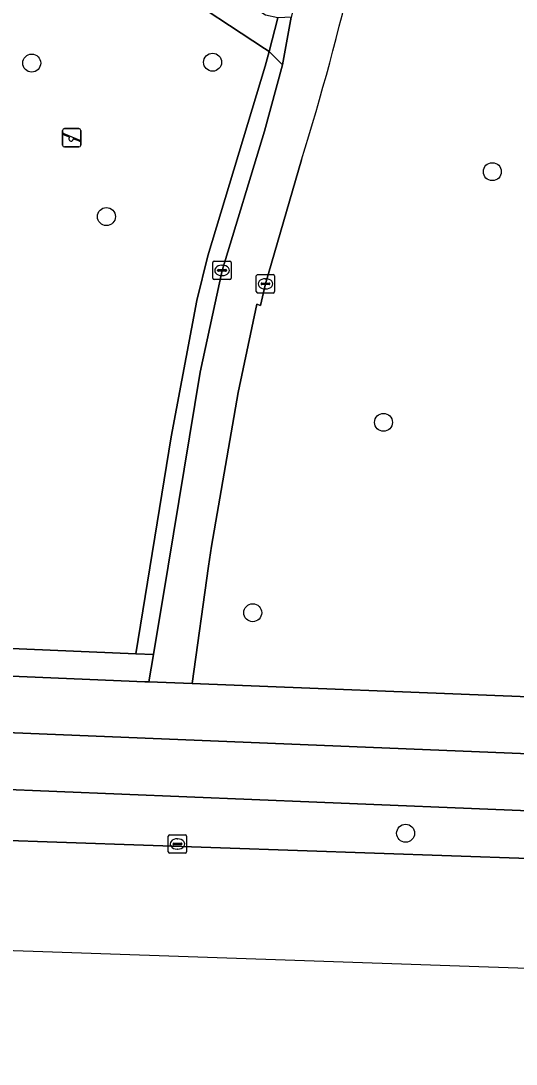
# Model space of a CAD drawing. Extents: x 160732 to 162107, y 387428 to 388479.
# Drawn here: x 160972.3 to 160999.3, y 387472.9 to 387529.7 of the extents above; entities that cross this region are included whole.
import ezdxf

# ---------------------------------------------------------------- set-up
doc = ezdxf.new("R2010")
doc.units = 0
for name, color, linetype in [('IMGEO_Berm_groen', 7, 'Continuous'), ('IMGEO_Boom', 7, 'Continuous'), ('IMGEO_Fietspad_open', 7, 'Continuous'), ('IMGEO_Groenvoorziening', 7, 'Continuous'), ('IMGEO_Hek', 7, 'Continuous'), ('IMGEO_Kolk', 7, 'Continuous'), ('IMGEO_Rijbaan_lokaal_gesloten', 7, 'Continuous'), ('IMGEO_Speelvoorziening', 7, 'Continuous'), ('IMGEO_Voetpad_gesloten', 7, 'Continuous'), ('IMGEO_Voetpad_open', 7, 'Continuous')]:
    doc.layers.add(name, color=color, linetype=linetype)

msp = doc.modelspace()

# ---------------------------------------------------------------- linework, layer by layer
at = {"layer": 'IMGEO_Berm_groen'}
for points in [[(160959.916, 387496.024), (160946.169, 387496.849), (160936.309, 387498.011), (160889.009, 387505.413), (160806.924, 387518.259), (160800.367, 387617.785), (160799.877, 387625.216), (160797.423, 387625.06), (160796.815, 387625.004), (160797.074, 387620.896), (160803.773, 387517.234), (160913.899, 387500), (160936.105, 387496.525), (160946.036, 387495.354), (160959.839, 387494.526), (160979.097, 387493.706), (160979.317, 387493.697), (160979.564, 387495.188), (160978.599, 387495.229)], [(161000, 387486.685), (160988.475, 387487.152), (160970.746, 387487.874), (160970.623, 387485.111), (161000, 387484.094), (161032.79, 387482.739), (161032.863, 387485.379)]]:
    msp.add_lwpolyline(points, close=True, dxfattribs=at)
at = {"layer": 'IMGEO_Boom'}
for centre in [(160972.932, 387527.386), (160982.786, 387527.434), (160998.028, 387521.475), (160977.003, 387519.032), (160992.099, 387507.83), (160984.973, 387497.468), (160993.305, 387485.463)]:
    msp.add_circle(centre, 0.489, dxfattribs=at)
at = {"layer": 'IMGEO_Fietspad_open'}
for points in [[(161134.151, 387484.191), (161079.41, 387486.41), (161032.946, 387488.45), (161000, 387489.783), (160964.882, 387491.216), (160955.896, 387491.483), (160945.905, 387492.112), (160935.793, 387493.329), (160911.562, 387497.191), (160901.233, 387498.754), (160891.554, 387500.319), (160862.38, 387504.81), (160820.517, 387511.401), (160801.558, 387514.26)], [(160798.352, 387511.312), (160803.597, 387510.687), (160818.903, 387508.372), (160856.279, 387502.542), (160869.321, 387500.586), (160886.183, 387497.972), (160900.412, 387495.865), (160904.738, 387495.178), (160920.142, 387492.807), (160935.786, 387490.359), (160945.779, 387489.15), (160955.792, 387488.482), (160967.502, 387488.005), (160970.746, 387487.874), (160988.475, 387487.152), (161000, 387486.685), (161032.863, 387485.379), (161078.213, 387483.477), (161134.039, 387481.162), (161134.151, 387484.191)]]:
    msp.add_lwpolyline(points, dxfattribs=at)
at = {"layer": 'IMGEO_Groenvoorziening'}
for points in [[(160987.635, 387522.114), (160985.667, 387515.37), (160985.402, 387514.183), (160985.204, 387514.266), (160984.183, 387509.448), (160982.727, 387501.098), (160982.573, 387500), (160981.676, 387493.606), (161000, 387492.895), (161004.213, 387492.732), (161003.78, 387495.769), (161005.092, 387500), (161005.966, 387502.531), (161006.416, 387510.726), (161033.488, 387509.603), (161035.238, 387541.62)], [(160936.309, 387498.011), (160946.169, 387496.849), (160959.916, 387496.024), (160978.599, 387495.229), (160980.522, 387507.041), (160981.923, 387514.457), (160982.536, 387516.901), (160985.659, 387527.214), (160985.866, 387528.012), (160985.622, 387528.181), (160970.505, 387538.108)]]:
    msp.add_lwpolyline(points, dxfattribs=at)
msp.add_lwpolyline([(160979.564, 387495.188), (160980.363, 387500), (160982.116, 387510.563), (160983.305, 387516.1), (160985.624, 387523.682), (160986.605, 387527.289), (160985.866, 387528.012), (160985.659, 387527.214), (160982.536, 387516.901), (160981.923, 387514.457), (160980.522, 387507.041), (160978.599, 387495.229)], close=True, dxfattribs=at)
msp.add_arc((160842.03, 387567.202), 152.426, 342.79444, 351.06393, dxfattribs=at)
at = {"layer": 'IMGEO_Hek'}
for points in [[(160986.345, 387529.855), (160985.866, 387528.012)], [(160985.866, 387528.012), (160985.659, 387527.214), (160982.536, 387516.901), (160981.923, 387514.457), (160980.522, 387507.041), (160978.599, 387495.229)], [(160978.599, 387495.229), (160959.916, 387496.024), (160946.169, 387496.849), (160936.309, 387498.011), (160889.009, 387505.413)]]:
    msp.add_lwpolyline(points, dxfattribs=at)
at = {"layer": 'IMGEO_Kolk'}
for p, q in [((160982.803, 387515.675), (160982.803, 387516.527)), ((160982.878, 387516.601), (160983.73, 387516.601)), ((160983.291, 387516.381), (160983.316, 387516.381)), ((160983.804, 387516.527), (160983.804, 387515.675)), ((160983.062, 387516.095), (160983.062, 387516.107)), ((160983.5, 387516.058), (160983.102, 387516.058)), ((160983.105, 387516.144), (160983.503, 387516.144)), ((160983.314, 387515.821), (160983.289, 387515.821)), ((160983.546, 387516.107), (160983.546, 387516.095)), ((160985.167, 387514.944), (160985.167, 387515.796)), ((160985.242, 387515.87), (160986.094, 387515.87)), ((160986.168, 387515.796), (160986.168, 387514.944)), ((160983.73, 387515.601), (160982.878, 387515.601)), ((160985.426, 387515.364), (160985.426, 387515.376)), ((160985.864, 387515.327), (160985.466, 387515.327)), ((160985.469, 387515.413), (160985.867, 387515.413)), ((160985.655, 387515.65), (160985.68, 387515.65)), ((160985.91, 387515.376), (160985.91, 387515.364)), ((160986.094, 387514.87), (160985.242, 387514.87)), ((160985.678, 387515.09), (160985.653, 387515.09)), ((160980.372, 387484.453), (160980.372, 387485.305)), ((160980.447, 387485.379), (160981.299, 387485.379)), ((160980.86, 387485.159), (160980.885, 387485.159)), ((160981.373, 387485.305), (160981.373, 387484.453)), ((160980.631, 387484.873), (160980.631, 387484.885)), ((160981.069, 387484.836), (160980.671, 387484.836)), ((160980.674, 387484.922), (160981.072, 387484.922)), ((160980.883, 387484.599), (160980.858, 387484.599)), ((160981.115, 387484.885), (160981.115, 387484.873)), ((160981.299, 387484.379), (160980.447, 387484.379))]:
    msp.add_line(p, q, dxfattribs=at)
for points in [[(160982.803, 387515.675), (160982.803, 387516.527)], [(160982.878, 387516.601), (160983.73, 387516.601)], [(160983.804, 387516.527), (160983.804, 387515.675)], [(160985.167, 387514.944), (160985.167, 387515.796)], [(160985.242, 387515.87), (160986.094, 387515.87)], [(160986.168, 387515.796), (160986.168, 387514.944)], [(160983.73, 387515.601), (160982.878, 387515.601)], [(160986.094, 387514.87), (160985.242, 387514.87)], [(160980.372, 387484.453), (160980.372, 387485.305)], [(160980.447, 387485.379), (160981.299, 387485.379)], [(160981.373, 387485.305), (160981.373, 387484.453)], [(160981.299, 387484.379), (160980.447, 387484.379)]]:
    msp.add_lwpolyline(points, dxfattribs=at)
for centre, radius, start, end in [((160982.88, 387516.525), 0.0765, 91.552, 178.448), ((160982.88, 387516.525), 0.0765, 91.552, 178.448), ((160983.728, 387516.525), 0.0765, 1.552, 88.448), ((160983.728, 387516.525), 0.0765, 1.552, 88.448), ((160983.102, 387516.104), 0.0403, 85.8775, 175.7526), ((160983.099, 387516.094), 0.0366, 178.938, 274.7102), ((160983.503, 387516.101), 0.043, 264.8664, 352.4533), ((160983.507, 387516.106), 0.0386, 1.7309, 96.639), ((160985.244, 387515.794), 0.0765, 91.552, 178.448), ((160985.244, 387515.794), 0.0765, 91.552, 178.448), ((160986.092, 387515.794), 0.0765, 1.552, 88.448), ((160986.092, 387515.794), 0.0765, 1.552, 88.448), ((160982.88, 387515.677), 0.0765, 181.552, 268.448), ((160982.88, 387515.677), 0.0765, 181.552, 268.448), ((160983.728, 387515.677), 0.0765, 271.552, 358.448), ((160983.728, 387515.677), 0.0765, 271.552, 358.448), ((160985.466, 387515.373), 0.0403, 85.8775, 175.7526), ((160985.463, 387515.363), 0.0366, 178.938, 274.7102), ((160985.867, 387515.37), 0.043, 264.8664, 352.4533), ((160985.871, 387515.375), 0.0386, 1.7309, 96.639), ((160985.244, 387514.946), 0.0765, 181.552, 268.448), ((160985.244, 387514.946), 0.0765, 181.552, 268.448), ((160986.092, 387514.946), 0.0765, 271.552, 358.448), ((160986.092, 387514.946), 0.0765, 271.552, 358.448), ((160980.449, 387485.303), 0.0765, 91.552, 178.448), ((160980.449, 387485.303), 0.0765, 91.552, 178.448), ((160981.297, 387485.303), 0.0765, 1.552, 88.448), ((160981.297, 387485.303), 0.0765, 1.552, 88.448), ((160980.671, 387484.882), 0.0403, 85.8775, 175.7526), ((160980.668, 387484.872), 0.0366, 178.938, 274.7102), ((160981.072, 387484.879), 0.043, 264.8664, 352.4533), ((160981.076, 387484.884), 0.0386, 1.7309, 96.639), ((160980.449, 387484.455), 0.0765, 181.552, 268.448), ((160980.449, 387484.455), 0.0765, 181.552, 268.448), ((160981.297, 387484.455), 0.0765, 271.552, 358.448), ((160981.297, 387484.455), 0.0765, 271.552, 358.448)]:
    msp.add_arc(centre, radius, start, end, dxfattribs=at)
for centre, major_axis, ratio, start_param, end_param in [((160983.29, 387516.101), (-0.387, 0.002), 0.722429, 4.712389, 7.853982), ((160983.315, 387516.101), (-0.39, 0.002), 0.717154, 1.570796, 4.712389), ((160985.654, 387515.37), (-0.387, 0.002), 0.722429, 4.712389, 7.853982), ((160985.679, 387515.37), (-0.39, 0.002), 0.717154, 1.570796, 4.712389), ((160980.859, 387484.879), (-0.387, 0.002), 0.722429, 4.712389, 7.853982), ((160980.884, 387484.879), (-0.39, 0.002), 0.717154, 1.570796, 4.712389)]:
    msp.add_ellipse(centre, major_axis=major_axis, ratio=ratio, start_param=start_param, end_param=end_param, dxfattribs=at)
at = {"layer": 'IMGEO_Rijbaan_lokaal_gesloten'}
msp.add_lwpolyline([(160785.826, 387494.63), (160785.999, 387485.459), (161070.727, 387475.689), (161075.845, 387475.513), (161133.733, 387472.894), (161133.943, 387478.558), (161032.79, 387482.739), (161000, 387484.094), (160970.623, 387485.111), (160967.389, 387485.255), (160931.04, 387486.905), (160885.08, 387488.902), (160838.998, 387490.678), (160828.034, 387490.964), (160819.656, 387491.664), (160814.456, 387492.174), (160811.057, 387492.644), (160803.557, 387493.68), (160785.826, 387494.63)], dxfattribs=at)
at = {"layer": 'IMGEO_Speelvoorziening'}
for p, q in [((160974.713, 387523.821), (160975.503, 387523.821)), ((160975.503, 387523.821), (160974.713, 387523.821)), ((160974.613, 387522.921), (160974.613, 387523.721)), ((160974.613, 387523.721), (160974.613, 387522.921)), ((160974.996, 387523.349), (160974.657, 387523.486)), ((160974.682, 387523.546), (160975.558, 387523.193)), ((160975.534, 387523.133), (160975.194, 387523.27)), ((160975.603, 387523.721), (160975.603, 387522.921)), ((160975.603, 387522.921), (160975.603, 387523.721)), ((160975.503, 387522.821), (160974.713, 387522.821)), ((160974.713, 387522.821), (160975.503, 387522.821))]:
    msp.add_line(p, q, dxfattribs=at)
for centre, radius, start, end in [((160974.713, 387523.721), 0.1, 90, 180), ((160974.713, 387523.721), 0.1, 90, 180), ((160975.503, 387523.721), 0.1, 0, 90), ((160975.503, 387523.721), 0.1, 360, 90), ((160974.67, 387523.516), 0.0327, 68.078, 248.078), ((160975.075, 387523.259), 0.12, 130.9928, 5.1632), ((160975.546, 387523.163), 0.0327, 248.078, 68.078), ((160974.713, 387522.921), 0.1, 180, 270), ((160974.713, 387522.921), 0.1, 180, 270), ((160975.503, 387522.921), 0.1, 270, 0), ((160975.503, 387522.921), 0.1, 270, 0)]:
    msp.add_arc(centre, radius, start, end, dxfattribs=at)
at = {"layer": 'IMGEO_Voetpad_gesloten'}
msp.add_lwpolyline([(160988.937, 387537.656), (160988.311, 387534.754), (160987.074, 387529.894), (160986.605, 387527.289), (160985.624, 387523.682), (160983.305, 387516.1), (160982.116, 387510.563), (160980.363, 387500), (160979.564, 387495.188), (160979.317, 387493.697), (160981.676, 387493.606), (160982.573, 387500), (160982.727, 387501.098), (160984.183, 387509.448), (160985.204, 387514.266), (160985.402, 387514.183), (160985.667, 387515.37), (160987.635, 387522.114)], dxfattribs=at)
msp.add_arc((160842.03, 387567.202), 152.426, 342.79444, 351.06393, dxfattribs=at)
at = {"layer": 'IMGEO_Voetpad_open'}
for points in [[(160970.505, 387538.108), (160985.622, 387528.181), (160985.866, 387528.012), (160986.345, 387529.855), (160985.673, 387529.993), (160971.092, 387539.568)], [(161134.267, 387487.321), (161107.019, 387488.431), (161106.65, 387488.446), (161101.855, 387488.631), (161086.862, 387489.194), (161068.496, 387490.143), (161052.92, 387490.805), (161052.49, 387490.824), (161049.856, 387490.938), (161049.493, 387490.954), (161033.032, 387491.6), (161004.213, 387492.732), (161000, 387492.895), (160981.676, 387493.606), (160979.317, 387493.697), (160979.097, 387493.706), (160959.839, 387494.526), (160946.036, 387495.354), (160936.105, 387496.525), (160913.899, 387500), (160803.773, 387517.234), (160800.633, 387517.855)], [(160801.558, 387514.26), (160820.517, 387511.401), (160862.38, 387504.81), (160891.554, 387500.319), (160901.233, 387498.754), (160911.562, 387497.191), (160935.793, 387493.329), (160945.905, 387492.112), (160955.896, 387491.483), (160964.882, 387491.216), (161000, 387489.783), (161032.946, 387488.45), (161079.41, 387486.41), (161134.151, 387484.191), (161134.267, 387487.321)]]:
    msp.add_lwpolyline(points, dxfattribs=at)
msp.add_lwpolyline([(160985.866, 387528.012), (160986.605, 387527.289), (160987.074, 387529.894), (160986.378, 387529.848), (160986.345, 387529.855)], close=True, dxfattribs=at)

doc.saveas('drawing.dxf')
